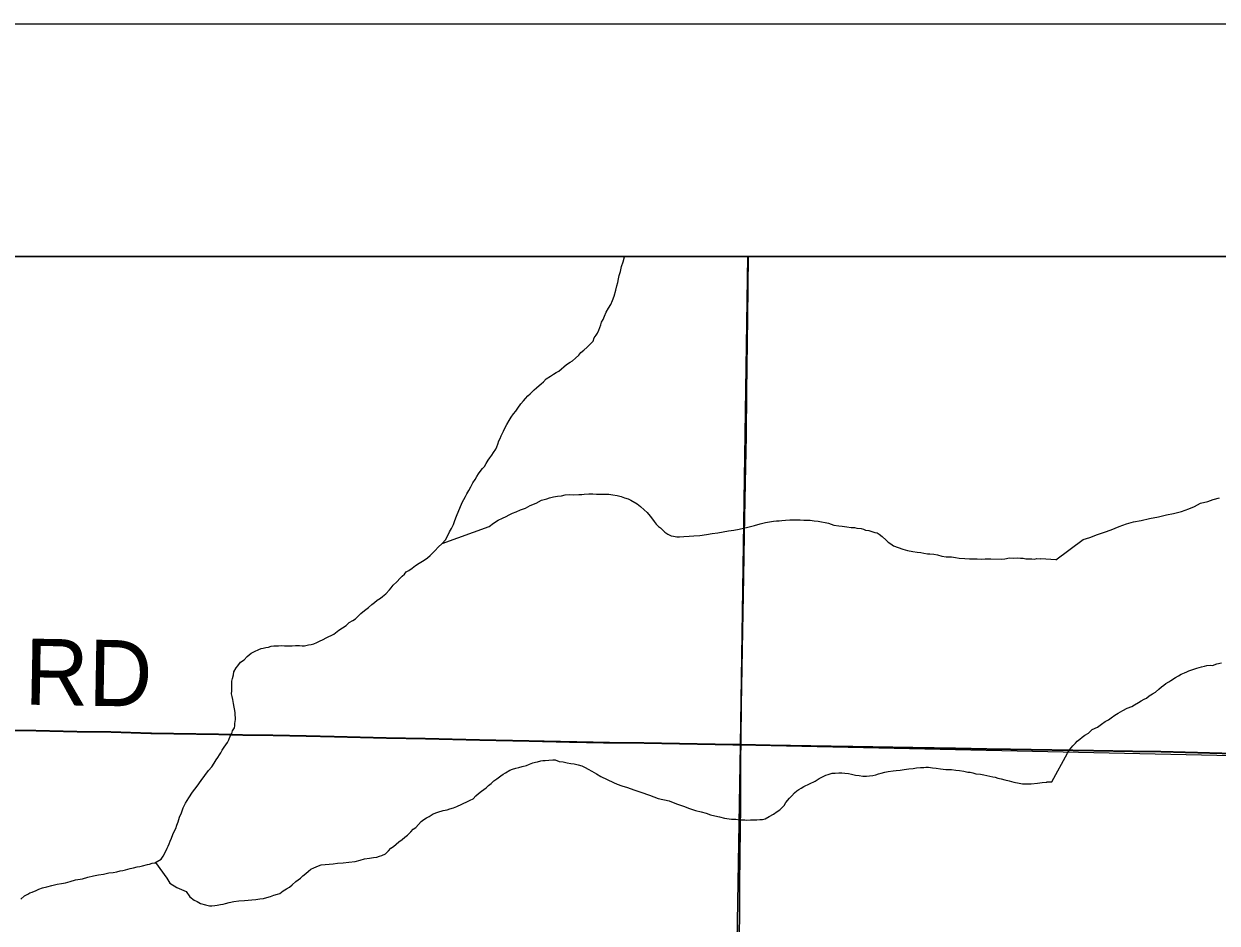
# Model space of a CAD drawing. Extents: x 2.4 to 73.1, y 4.5 to 25.6.
# Drawn here: x 35.287 to 35.8, y 24.499 to 24.885 of the extents above; entities that cross this region are included whole.
import ezdxf

# ---------------------------------------------------------------- set-up
doc = ezdxf.new("R2010")
doc.units = 0
for name, color, linetype in [('GM_X_Interchange_Ramps', 7, 'Continuous'), ('GM_X_Minor_River', 7, 'Continuous'), ('GM_X_Section', 7, 'Continuous'), ('GM_X_Township_Road', 7, 'Continuous'), ('GM_X_Township_Road_Text', 7, 'Continuous'), ('GM_X_US_Shield', 7, 'Continuous'), ('SH_Cut_Line', 7, 'Continuous'), ('SH_Data', 7, 'Continuous')]:
    doc.layers.add(name, color=color, linetype=linetype)

msp = doc.modelspace()

# ---------------------------------------------------------------- linework, layer by layer
at = {"layer": 'GM_X_Interchange_Ramps'}
for points in [[(36.29738, 24.78522), (33.56842, 24.78522)], [(35.27051, 24.58196), (35.2921, 24.58166), (35.30969, 24.58135), (35.32427, 24.58109), (35.34136, 24.58064), (35.35125, 24.58045), (35.37055, 24.5801), (35.38081, 24.57986), (35.39386, 24.57969), (35.40815, 24.57945), (35.42027, 24.57915), (35.44264, 24.57859), (35.45932, 24.57822), (35.48273, 24.57771), (35.50392, 24.57721), (35.52127, 24.5768), (35.53587, 24.57657), (35.55328, 24.57637), (35.59151, 24.57576), (35.59498, 24.5757), (35.60758, 24.57549), (35.63378, 24.57505), (35.6431, 24.57486), (35.6689, 24.57442), (35.68724, 24.5741), (35.70077, 24.57388), (35.71086, 24.57372), (35.71983, 24.57351), (35.74656, 24.57309), (35.76337, 24.57282), (35.77549, 24.57266), (35.79125, 24.57227), (35.80687, 24.57187)]]:
    msp.add_lwpolyline(points, dxfattribs=at)
at = {"layer": 'GM_X_Minor_River'}
for points in [[(35.4636, 24.65893), (35.46496, 24.66042), (35.46671, 24.66189), (35.46808, 24.66357), (35.46927, 24.66563), (35.46988, 24.66694), (35.47067, 24.66844), (35.47148, 24.67013), (35.47209, 24.67182), (35.47289, 24.6737), (35.47532, 24.67953), (35.47592, 24.68084), (35.47672, 24.68215), (35.47731, 24.68327), (35.47811, 24.68477), (35.47891, 24.68627), (35.4799, 24.68796), (35.48089, 24.68945), (35.48149, 24.69077), (35.48228, 24.69189), (35.48306, 24.69282), (35.48404, 24.69412), (35.48483, 24.69505), (35.48562, 24.69636), (35.48641, 24.69767), (35.4872, 24.69879), (35.48799, 24.69991), (35.48877, 24.70103), (35.48976, 24.70252), (35.49017, 24.70346), (35.49057, 24.70459), (35.49099, 24.7061), (35.49158, 24.70703), (35.49199, 24.70816), (35.4924, 24.7091), (35.49299, 24.71023), (35.4936, 24.71154), (35.49439, 24.71304), (35.49539, 24.71472), (35.49637, 24.71622), (35.49736, 24.71771), (35.49834, 24.71883), (35.49913, 24.72014), (35.50051, 24.722), (35.50168, 24.7233), (35.50246, 24.72423), (35.50344, 24.72535), (35.50441, 24.72627), (35.50616, 24.72794), (35.50714, 24.72886), (35.5083, 24.72978), (35.50927, 24.73052), (35.51024, 24.73144), (35.51141, 24.73274), (35.51315, 24.73384), (35.5145, 24.73475), (35.51566, 24.73548), (35.51681, 24.73602), (35.52011, 24.73879), (35.52166, 24.73989), (35.52262, 24.74043), (35.52398, 24.74154), (35.52534, 24.74283), (35.52632, 24.74395), (35.52749, 24.74506), (35.52904, 24.74635), (35.53021, 24.74765), (35.53157, 24.74894), (35.53198, 24.75026), (35.53277, 24.75138), (35.53337, 24.75232), (35.53397, 24.75363), (35.53438, 24.75476), (35.53478, 24.75589), (35.53519, 24.75702), (35.53579, 24.75814), (35.5364, 24.75965), (35.5372, 24.76134), (35.53819, 24.76302), (35.53918, 24.7647), (35.5398, 24.7664), (35.5406, 24.76828), (35.54123, 24.77073), (35.54166, 24.77262), (35.54208, 24.77413), (35.5425, 24.77564), (35.54273, 24.77715), (35.54334, 24.77884), (35.54377, 24.78092), (35.54439, 24.783), (35.54501, 24.78507), (35.54507, 24.78522)], [(35.46668, 24.66187), (35.48684, 24.66917), (35.48877, 24.67064), (35.4907, 24.67192), (35.49263, 24.67282), (35.49416, 24.67354), (35.49551, 24.67427), (35.49686, 24.67499), (35.49839, 24.67552), (35.50031, 24.67643), (35.50242, 24.67713), (35.50454, 24.67822), (35.50703, 24.67929), (35.50934, 24.68056), (35.51164, 24.68108), (35.51279, 24.68162), (35.51451, 24.68195), (35.51623, 24.68229), (35.51794, 24.68243), (35.51947, 24.68278), (35.52137, 24.68292), (35.52327, 24.68287), (35.52536, 24.68301), (35.52669, 24.68297), (35.52764, 24.68314), (35.52974, 24.68328), (35.53144, 24.68323), (35.53296, 24.68319), (35.53467, 24.68315), (35.53657, 24.6831), (35.53828, 24.68306), (35.53998, 24.68283), (35.54188, 24.68259), (35.54357, 24.68217), (35.54508, 24.68156), (35.54659, 24.68114), (35.54771, 24.68054), (35.55052, 24.67895), (35.55182, 24.67778), (35.5535, 24.67641), (35.5548, 24.67523), (35.55609, 24.67368), (35.557, 24.67233), (35.55774, 24.67136), (35.55866, 24.6702), (35.55958, 24.66922), (35.56052, 24.66863), (35.56237, 24.66687), (35.56368, 24.66589), (35.565, 24.66529), (35.56613, 24.66507), (35.56745, 24.66485), (35.56859, 24.66482), (35.57049, 24.66496), (35.57278, 24.66509), (35.57487, 24.66523), (35.57734, 24.66536), (35.5802, 24.66585), (35.58268, 24.66617), (35.58516, 24.66649), (35.58745, 24.667), (35.58974, 24.66732), (35.59203, 24.66764), (35.59432, 24.66815), (35.59795, 24.66901), (35.60081, 24.6697), (35.6033, 24.6704), (35.60559, 24.67091), (35.60731, 24.67124), (35.60903, 24.67158), (35.61036, 24.67174), (35.6115, 24.67171), (35.61264, 24.67187), (35.61417, 24.67202), (35.61607, 24.67216), (35.61797, 24.67211), (35.62044, 24.67205), (35.62214, 24.67201), (35.62366, 24.67197), (35.6248, 24.67194), (35.6265, 24.67171), (35.62821, 24.67147), (35.63275, 24.6706), (35.63387, 24.67019), (35.635, 24.66978), (35.63709, 24.66954), (35.6386, 24.66931), (35.6405, 24.66907), (35.64239, 24.66884), (35.64391, 24.6688), (35.64485, 24.66858), (35.64674, 24.66834), (35.64769, 24.66813), (35.64863, 24.66773), (35.64995, 24.6675), (35.65127, 24.66709), (35.65259, 24.66668), (35.65354, 24.66646), (35.65447, 24.66587), (35.65577, 24.66489), (35.65745, 24.66333)], [(35.73035, 24.65494), (35.74209, 24.66363), (35.74497, 24.6645), (35.74823, 24.66574), (35.7513, 24.66679), (35.75418, 24.66785), (35.75764, 24.66927), (35.76071, 24.67032), (35.76377, 24.67118), (35.76702, 24.67185), (35.77066, 24.6727), (35.77447, 24.67335), (35.77792, 24.6742), (35.78097, 24.67487), (35.78442, 24.67572), (35.78749, 24.67678), (35.78999, 24.67784), (35.7925, 24.67929), (35.79575, 24.67996), (35.79805, 24.68085), (35.80073, 24.68153)], [(35.65745, 24.66333), (35.65838, 24.66254), (35.6595, 24.66175), (35.66061, 24.66097), (35.66268, 24.66015), (35.66457, 24.65954), (35.66664, 24.65891), (35.66891, 24.65848), (35.6708, 24.65824), (35.67232, 24.65801), (35.67364, 24.65779), (35.67516, 24.65756), (35.67629, 24.65753), (35.678, 24.6573), (35.67951, 24.65707), (35.68139, 24.65645), (35.68329, 24.65621), (35.68443, 24.65618), (35.68557, 24.65616), (35.68727, 24.65592), (35.68878, 24.65569), (35.69125, 24.65544), (35.69333, 24.65539), (35.69466, 24.65536), (35.69656, 24.65531), (35.69846, 24.65526), (35.69998, 24.65541), (35.70245, 24.65535), (35.7072, 24.65523), (35.70853, 24.65538), (35.71044, 24.65572), (35.71215, 24.65567), (35.71386, 24.65582), (35.71518, 24.65559), (35.71632, 24.65557), (35.71746, 24.65535), (35.71897, 24.65531), (35.72011, 24.65528), (35.72125, 24.65525), (35.72221, 24.65542), (35.72391, 24.65537)], [(35.36311, 24.56006), (35.36469, 24.5623), (35.36626, 24.56435), (35.36763, 24.56602), (35.36862, 24.56752), (35.3696, 24.56901), (35.3702, 24.56995), (35.37098, 24.57107), (35.37158, 24.572), (35.37218, 24.57313), (35.37297, 24.57443), (35.37375, 24.57536), (35.37435, 24.57649), (35.37495, 24.57761), (35.37555, 24.57912), (35.37634, 24.58024), (35.37656, 24.58137), (35.37735, 24.58268), (35.37757, 24.58362), (35.37759, 24.58457), (35.37782, 24.58628), (35.37785, 24.58723), (35.37768, 24.58818), (35.37771, 24.58932), (35.37705, 24.59313), (35.37671, 24.59485), (35.37636, 24.59619), (35.3762, 24.59733), (35.37623, 24.59866), (35.37627, 24.59999), (35.37631, 24.60151), (35.37634, 24.60284), (35.37656, 24.60397), (35.37698, 24.60548), (35.3772, 24.6068), (35.37819, 24.60849), (35.37878, 24.60942), (35.37996, 24.61091), (35.38151, 24.61201), (35.38287, 24.61331), (35.38462, 24.61478), (35.38596, 24.61551), (35.38789, 24.61641), (35.38884, 24.61676), (35.3898, 24.61693), (35.39095, 24.61728), (35.39209, 24.61744), (35.39324, 24.61779), (35.39438, 24.61795), (35.39533, 24.61793), (35.39628, 24.61791), (35.39742, 24.61807), (35.39894, 24.61803), (35.40046, 24.61799), (35.40217, 24.61795), (35.40369, 24.6181), (35.4054, 24.61805), (35.40654, 24.61803), (35.40749, 24.618), (35.40921, 24.61834), (35.41035, 24.6185), (35.4115, 24.61885), (35.41284, 24.61938), (35.414, 24.61993), (35.41553, 24.62065), (35.41688, 24.62137), (35.42015, 24.623), (35.42228, 24.62465), (35.42383, 24.62575), (35.42537, 24.62666), (35.42673, 24.62796), (35.42828, 24.62887), (35.42943, 24.6296), (35.43041, 24.63053), (35.43177, 24.63182), (35.43332, 24.63311), (35.43506, 24.6344), (35.43642, 24.63569), (35.43759, 24.63661), (35.43875, 24.63753), (35.4401, 24.63845), (35.44107, 24.63918), (35.44243, 24.64029), (35.44399, 24.64196), (35.44477, 24.64289), (35.44556, 24.64401), (35.44712, 24.64549), (35.44867, 24.64697), (35.44946, 24.6479), (35.45043, 24.64882), (35.45121, 24.64975), (35.45236, 24.65029), (35.45372, 24.6514), (35.45527, 24.6525), (35.45681, 24.65341), (35.45816, 24.65432), (35.45932, 24.65505), (35.46029, 24.65579), (35.46145, 24.65671), (35.46243, 24.65763), (35.4636, 24.65893)], [(35.73035, 24.65494), (35.72391, 24.65537)], [(35.72869, 24.55948), (35.73544, 24.5718), (35.73624, 24.5733), (35.73762, 24.57497), (35.73879, 24.57608), (35.73958, 24.57701), (35.74074, 24.57792), (35.74172, 24.57866), (35.74288, 24.57957), (35.74443, 24.58048), (35.74599, 24.58195), (35.7483, 24.58303), (35.75005, 24.58431), (35.7516, 24.58541), (35.75295, 24.58613), (35.75411, 24.58704), (35.75567, 24.58814), (35.75721, 24.58905), (35.75914, 24.59013), (35.76107, 24.59122), (35.76299, 24.59192), (35.76415, 24.59265), (35.76589, 24.59355), (35.76705, 24.59428), (35.7684, 24.595), (35.76937, 24.59554), (35.77053, 24.59646), (35.77189, 24.59737), (35.77324, 24.59809), (35.7746, 24.59938), (35.77577, 24.6003), (35.77674, 24.60103), (35.77771, 24.60177), (35.77887, 24.60249), (35.77984, 24.60304), (35.78178, 24.60431), (35.78313, 24.60503), (35.78429, 24.60576), (35.78563, 24.60629), (35.7866, 24.60683), (35.78756, 24.60719), (35.79101, 24.60842), (35.79292, 24.60893), (35.79426, 24.60928), (35.79522, 24.60944), (35.79674, 24.60958), (35.79769, 24.60956), (35.79961, 24.61026), (35.80152, 24.61059)], [(35.49829, 24.56537), (35.49963, 24.56572), (35.50097, 24.56606), (35.50288, 24.56658), (35.50422, 24.56712), (35.50557, 24.56766), (35.50671, 24.56801), (35.50767, 24.56817), (35.50901, 24.56852), (35.50996, 24.56868), (35.51091, 24.56866), (35.51243, 24.56881), (35.51415, 24.56896), (35.51528, 24.56893), (35.51698, 24.56832), (35.51868, 24.56808), (35.52038, 24.56766), (35.52189, 24.56743), (35.52341, 24.5672), (35.52511, 24.56678), (35.52662, 24.56636), (35.52812, 24.56575), (35.52943, 24.56496), (35.53093, 24.56416), (35.53299, 24.56297), (35.53486, 24.56179), (35.5403, 24.55918), (35.54181, 24.55857), (35.54388, 24.55776), (35.54633, 24.55713), (35.54896, 24.55611), (35.55198, 24.55508), (35.55574, 24.55385), (35.55951, 24.55242), (35.56423, 24.55135), (35.56743, 24.55013), (35.57044, 24.54911), (35.57288, 24.5481), (35.57552, 24.54727), (35.57798, 24.54664), (35.58005, 24.54602), (35.58193, 24.5454), (35.58382, 24.54497), (35.5859, 24.54454), (35.58797, 24.54392), (35.591, 24.54346), (35.5929, 24.54341), (35.59441, 24.54318), (35.59574, 24.54315), (35.59669, 24.54313), (35.59764, 24.5431), (35.59916, 24.54325), (35.60049, 24.54322), (35.60182, 24.54318), (35.60315, 24.54334), (35.60429, 24.54331), (35.60544, 24.54366), (35.60717, 24.54457), (35.6091, 24.54566), (35.61065, 24.54676), (35.61181, 24.54749), (35.61356, 24.54934), (35.61435, 24.55065), (35.61592, 24.55251), (35.61689, 24.55344), (35.61807, 24.55474), (35.61904, 24.55566), (35.62, 24.55621), (35.62097, 24.55675), (35.62212, 24.55748), (35.62693, 24.55983), (35.62867, 24.56093), (35.6304, 24.56183), (35.63155, 24.56237), (35.63251, 24.56273), (35.63423, 24.56325), (35.63556, 24.56322), (35.63709, 24.56337), (35.63841, 24.56334), (35.63974, 24.56331), (35.64126, 24.56308), (35.64258, 24.56285), (35.64428, 24.56243), (35.64579, 24.5622), (35.6475, 24.56197), (35.64902, 24.56193), (35.65035, 24.56209), (35.65168, 24.56224), (35.65302, 24.56259), (35.65417, 24.56294), (35.65532, 24.56329), (35.65685, 24.56363), (35.65837, 24.56397), (35.66047, 24.5643), (35.6618, 24.56446), (35.66352, 24.5646), (35.66523, 24.56475), (35.66714, 24.56508), (35.66904, 24.56522), (35.67057, 24.56556), (35.67228, 24.56571)], [(35.34349, 24.52483), (35.34838, 24.51808), (35.34966, 24.51596), (35.35265, 24.51418), (35.3566, 24.51237), (35.35825, 24.51004), (35.36011, 24.50867), (35.36143, 24.50807), (35.36274, 24.50727), (35.365, 24.50665), (35.3667, 24.50622), (35.36765, 24.5062), (35.36898, 24.50636), (35.36994, 24.50652), (35.37146, 24.50686), (35.37261, 24.50702), (35.37356, 24.50719), (35.37509, 24.50772), (35.37719, 24.50805), (35.37929, 24.50837), (35.38176, 24.5085), (35.38328, 24.50865), (35.38481, 24.5088), (35.38652, 24.50895), (35.38824, 24.50929), (35.38995, 24.50943), (35.39129, 24.50978), (35.39282, 24.51031), (35.39436, 24.51084), (35.39589, 24.51118), (35.39684, 24.51154), (35.39839, 24.51264), (35.39974, 24.51355), (35.40109, 24.51428), (35.40225, 24.5152), (35.40381, 24.51668), (35.40478, 24.51741), (35.40575, 24.51815), (35.40672, 24.51907), (35.40808, 24.52018), (35.40924, 24.5211), (35.41021, 24.52202), (35.41156, 24.52256), (35.41348, 24.52346), (35.41463, 24.52381), (35.41634, 24.52396), (35.41805, 24.5241), (35.41976, 24.52425), (35.42167, 24.52458), (35.42414, 24.52471), (35.42662, 24.52502), (35.42929, 24.52534), (35.43139, 24.52585), (35.4333, 24.52638), (35.4354, 24.5267), (35.43712, 24.52704), (35.43864, 24.52719), (35.43979, 24.52754), (35.44075, 24.5279), (35.44229, 24.52862), (35.44365, 24.52991), (35.44463, 24.53103), (35.44578, 24.53176), (35.44695, 24.53268), (35.44811, 24.53379), (35.44947, 24.5347), (35.45064, 24.53581), (35.45179, 24.53654), (35.45316, 24.53803), (35.45414, 24.53914), (35.4553, 24.53987), (35.45647, 24.54117), (35.45764, 24.54247), (35.4588, 24.54339), (35.45996, 24.54412), (35.46111, 24.54466), (35.46285, 24.54576), (35.46477, 24.54647), (35.46706, 24.54717), (35.46878, 24.54751), (35.46993, 24.54786), (35.47146, 24.54839), (35.473, 24.54892), (35.47761, 24.55108), (35.47876, 24.55162), (35.47992, 24.55216), (35.48109, 24.55346), (35.48225, 24.55457), (35.48361, 24.55549), (35.48458, 24.55622), (35.48554, 24.55696), (35.48652, 24.55788), (35.48768, 24.5588), (35.48885, 24.55991), (35.4902, 24.56083), (35.49194, 24.56211), (35.49291, 24.56285), (35.49387, 24.56339), (35.4958, 24.56448), (35.49695, 24.56502), (35.49829, 24.56537)], [(35.67228, 24.56571), (35.67361, 24.56568), (35.67457, 24.56584), (35.6757, 24.56581), (35.67741, 24.56558), (35.67892, 24.56535), (35.68082, 24.56511), (35.68309, 24.56486), (35.68556, 24.5648), (35.68745, 24.56456), (35.68896, 24.56434), (35.69086, 24.5641), (35.69256, 24.56368), (35.6935, 24.56365), (35.69464, 24.56343), (35.69596, 24.56302), (35.69804, 24.56278), (35.69937, 24.56255), (35.70333, 24.56169), (35.70428, 24.56148), (35.70541, 24.56107), (35.70692, 24.56084), (35.70843, 24.56042), (35.71032, 24.56), (35.71239, 24.55938), (35.71466, 24.55894), (35.71598, 24.55871), (35.71693, 24.55869), (35.71978, 24.55862), (35.72245, 24.55893), (35.72454, 24.55926), (35.72869, 24.55948), (35.72645, 24.5594), (35.72645, 24.55959)], [(35.28567, 24.50904), (35.28722, 24.51052), (35.28857, 24.51124), (35.28953, 24.51179), (35.29049, 24.51214), (35.29222, 24.51286), (35.29337, 24.5134), (35.29491, 24.51393), (35.29682, 24.51445), (35.29892, 24.51497), (35.30121, 24.51548), (35.30312, 24.51581), (35.30484, 24.51615), (35.30675, 24.51667), (35.30905, 24.51737), (35.3121, 24.51786), (35.3144, 24.51856), (35.31688, 24.51907), (35.31898, 24.51959), (35.32108, 24.51991), (35.32337, 24.52043), (35.32527, 24.52057), (35.3268, 24.52091), (35.32833, 24.52125), (35.32947, 24.52141), (35.33062, 24.52176), (35.33253, 24.52228), (35.33406, 24.52262), (35.33559, 24.52296), (35.33673, 24.52313), (35.33788, 24.52348), (35.33998, 24.52399), (35.34094, 24.52416), (35.34209, 24.52451), (35.34323, 24.52467), (35.34593, 24.52631), (35.34672, 24.52762), (35.34791, 24.52968), (35.34852, 24.53099), (35.34892, 24.53193), (35.34932, 24.53287), (35.34973, 24.534), (35.35033, 24.53532), (35.35094, 24.53682), (35.35155, 24.53813), (35.35215, 24.53945), (35.35257, 24.54096), (35.35317, 24.54227), (35.35379, 24.54434), (35.3546, 24.54622), (35.35541, 24.54829), (35.35641, 24.55035), (35.3578, 24.5526), (35.35938, 24.55503), (35.36134, 24.55764), (35.36311, 24.56006)]]:
    msp.add_lwpolyline(points, dxfattribs=at)
at = {"layer": 'GM_X_Section'}
for points in [[(35.09559, 24.58561), (35.59489, 24.57543), (35.58661, 24.08517), (35.09073, 24.08656)], [(35.59489, 24.57543), (36.09659, 24.5645), (36.08619, 24.08472), (35.58661, 24.08517)]]:
    msp.add_lwpolyline(points, close=True, dxfattribs=at)
at = {"layer": 'GM_X_Township_Road'}
for points in [[(35.59509, 24.57542), (35.59512, 24.57792), (35.5953, 24.59253), (35.59587, 24.62423), (35.59623, 24.64754), (35.59663, 24.66556), (35.59697, 24.68793), (35.59743, 24.70813), (35.59762, 24.72709), (35.59798, 24.75911), (35.59834, 24.78522)], [(35.27063, 24.58169), (35.29221, 24.58138), (35.3098, 24.58107), (35.32438, 24.58082), (35.34147, 24.58036), (35.35137, 24.58018), (35.37067, 24.57982), (35.38093, 24.57958), (35.39398, 24.57941), (35.40827, 24.57917), (35.42038, 24.57888), (35.44276, 24.57831), (35.45944, 24.57795), (35.48285, 24.57743), (35.50404, 24.57693), (35.52138, 24.57653), (35.53599, 24.57629), (35.5534, 24.57609), (35.59163, 24.57548), (35.59509, 24.57542)], [(35.59214, 24.31072), (35.59233, 24.32367), (35.59279, 24.34962), (35.59312, 24.38007), (35.59322, 24.38783), (35.59318, 24.39686), (35.59343, 24.41239), (35.59375, 24.43881), (35.59391, 24.45156), (35.59434, 24.48139), (35.59454, 24.50378), (35.59464, 24.51497), (35.59474, 24.52833), (35.59499, 24.54915), (35.59507, 24.57059), (35.59509, 24.57542)], [(35.59509, 24.57542), (35.6077, 24.57521), (35.63389, 24.57478), (35.64322, 24.57458), (35.66902, 24.57414), (35.68735, 24.57382), (35.70088, 24.5736), (35.71098, 24.57344), (35.71995, 24.57324), (35.74668, 24.57281), (35.76349, 24.57254), (35.77561, 24.57238), (35.79136, 24.57199), (35.80699, 24.5716)]]:
    msp.add_lwpolyline(points, dxfattribs=at)
at = {"layer": 'GM_X_US_Shield'}
for points in [[(35.59806, 24.78522), (35.09876, 24.78522), (35.09559, 24.58561), (35.59489, 24.57543)], [(36.10293, 24.78522), (35.59806, 24.78522), (35.59489, 24.57543), (36.09659, 24.5645)]]:
    msp.add_lwpolyline(points, close=True, dxfattribs=at)
at = {"layer": 'SH_Cut_Line'}
msp.add_lwpolyline([(36.29738, 20.02567), (36.29738, 24.78522), (29.49738, 24.78522)], dxfattribs=at)
at = {"layer": 'SH_Data'}
msp.add_line((29.39738, 24.88522), (36.39738, 24.88522), dxfattribs=at)
msp.add_lwpolyline([(29.49738, 24.78522), (36.29738, 24.78522), (36.29738, 17.98522), (29.49738, 17.98522)], close=True, dxfattribs=at)

# ---------------------------------------------------------------- texts
at = {"layer": 'GM_X_Township_Road_Text'}
msp.add_text('RD', height=0.028409, rotation=359.0166, dxfattribs=at).set_placement((35.28702, 24.5927))

doc.saveas('drawing.dxf')
